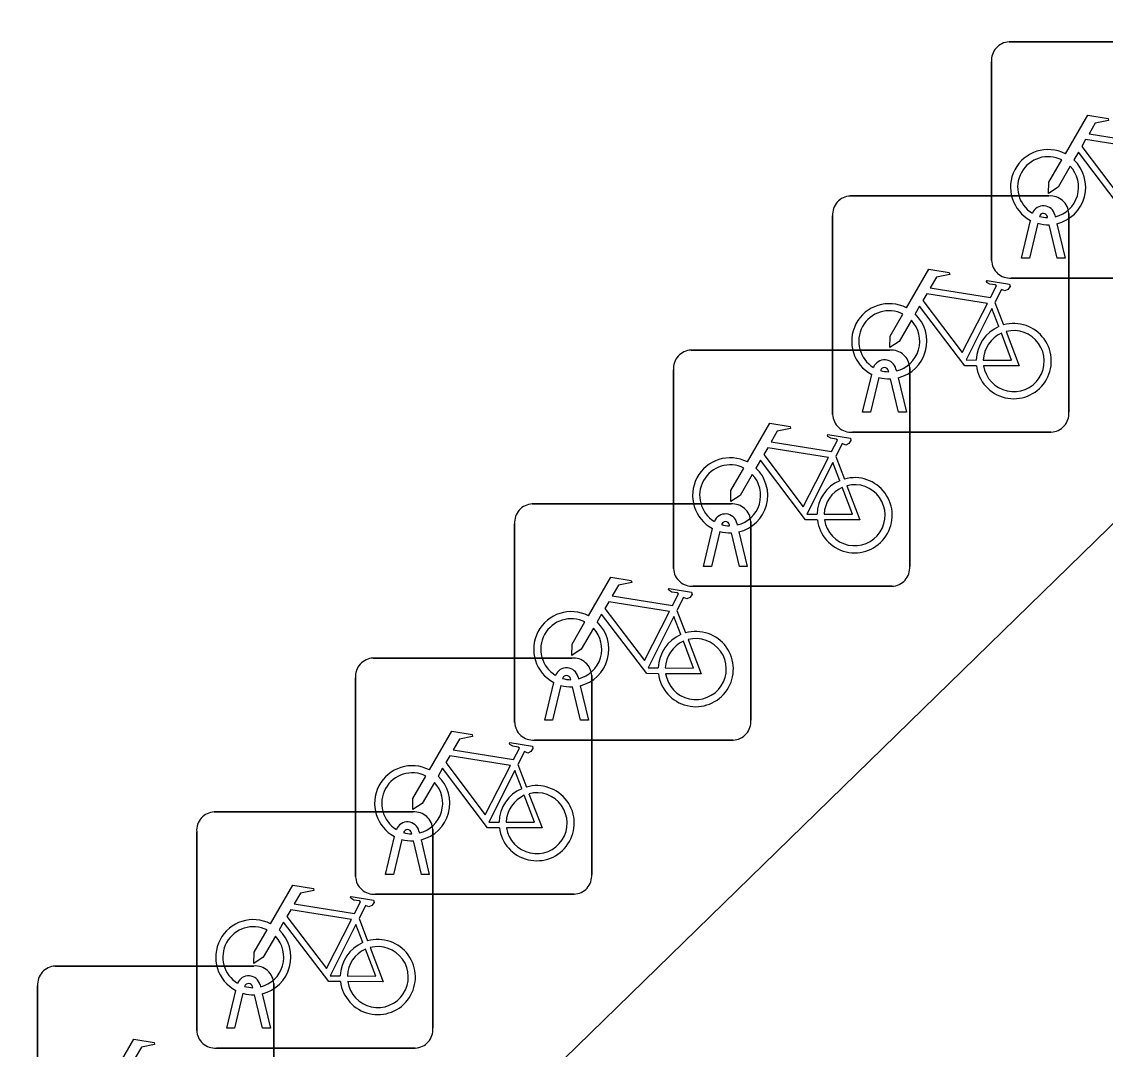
# Model space of a CAD drawing. Extents: x 160663 to 161506, y 382245 to 383291.
# Drawn here: x 161206.391 to 161210.975, y 383140.586 to 383144.934 of the extents above; entities that cross this region are included whole.
import ezdxf

# ---------------------------------------------------------------- set-up
doc = ezdxf.new("R2010")
doc.units = 0
for name, color, linetype in [('IMGEO_Fietsenrek', 7, 'Continuous'), ('IMGEO_Groenvoorziening', 7, 'Continuous'), ('IMGEO_Voetpad_open', 7, 'Continuous')]:
    doc.layers.add(name, color=color, linetype=linetype)

msp = doc.modelspace()

# ---------------------------------------------------------------- linework, layer by layer
at = {"layer": 'IMGEO_Fietsenrek'}
for p, q in [((161210.5679, 383144.8485), (161211.4088, 383144.8485)), ((161211.4088, 383144.8485), (161210.5679, 383144.8485)), ((161210.4935, 383143.9239), (161210.4935, 383144.7648)), ((161210.4935, 383144.7648), (161210.4935, 383143.9239)), ((161209.8959, 383144.1965), (161210.7368, 383144.1965)), ((161210.7368, 383144.1965), (161209.8959, 383144.1965)), ((161210.8205, 383144.1221), (161210.8205, 383143.2812)), ((161210.8205, 383143.2812), (161210.8205, 383144.1221)), ((161209.8215, 383143.2719), (161209.8215, 383144.1128)), ((161209.8215, 383144.1128), (161209.8215, 383143.2719)), ((161210.6205, 383143.9333), (161210.6588, 383144.0933)), ((161210.6892, 383144.0811), (161210.6539, 383143.9333)), ((161210.7309, 383144.1049), (161210.7299, 383144.1092)), ((161210.772, 383143.9333), (161210.7381, 383144.075)), ((161210.7616, 383144.1164), (161210.7634, 383144.1085)), ((161210.7704, 383144.0793), (161210.8054, 383143.9333)), ((161210.6539, 383143.9333), (161210.6205, 383143.9333)), ((161210.8054, 383143.9333), (161210.772, 383143.9333)), ((161211.4181, 383143.8495), (161210.5772, 383143.8495)), ((161210.5772, 383143.8495), (161211.4181, 383143.8495)), ((161210.5082, 383143.7462), (161210.5445, 383143.651)), ((161209.2229, 383143.5445), (161210.0638, 383143.5445)), ((161210.0638, 383143.5445), (161209.2229, 383143.5445)), ((161209.1485, 383142.6199), (161209.1485, 383143.4608)), ((161209.1485, 383143.4608), (161209.1485, 383142.6199)), ((161209.9485, 383143.2813), (161209.9868, 383143.4413)), ((161210.0589, 383143.4529), (161210.0579, 383143.4572)), ((161210.0896, 383143.4644), (161210.0914, 383143.4565)), ((161210.1475, 383143.4701), (161210.1475, 383142.6292)), ((161210.1475, 383142.6292), (161210.1475, 383143.4701)), ((161210.0172, 383143.4291), (161209.9819, 383143.2813)), ((161210.1, 383143.2813), (161210.0661, 383143.423)), ((161210.0984, 383143.4273), (161210.1334, 383143.2813)), ((161209.9819, 383143.2813), (161209.9485, 383143.2813)), ((161210.1334, 383143.2813), (161210.1, 383143.2813)), ((161210.7461, 383143.1975), (161209.9052, 383143.1975)), ((161209.9052, 383143.1975), (161210.7461, 383143.1975)), ((161209.8352, 383143.0942), (161209.8715, 383142.999)), ((161208.5509, 383142.8935), (161209.3918, 383142.8935)), ((161209.3918, 383142.8935), (161208.5509, 383142.8935)), ((161208.4765, 383141.9689), (161208.4765, 383142.8098)), ((161208.4765, 383142.8098), (161208.4765, 383141.9689)), ((161209.3859, 383142.8009), (161209.3849, 383142.8052)), ((161209.4166, 383142.8124), (161209.4184, 383142.8045)), ((161209.4755, 383142.8191), (161209.4755, 383141.9782)), ((161209.4755, 383141.9782), (161209.4755, 383142.8191)), ((161209.2755, 383142.6293), (161209.3138, 383142.7893)), ((161209.3442, 383142.7771), (161209.3089, 383142.6293)), ((161209.427, 383142.6293), (161209.3931, 383142.771)), ((161209.4254, 383142.7753), (161209.4604, 383142.6293)), ((161209.3089, 383142.6293), (161209.2755, 383142.6293)), ((161209.4604, 383142.6293), (161209.427, 383142.6293)), ((161210.0731, 383142.5455), (161209.2322, 383142.5455)), ((161209.2322, 383142.5455), (161210.0731, 383142.5455)), ((161209.1632, 383142.4432), (161209.1995, 383142.348)), ((161207.8779, 383142.2415), (161208.7188, 383142.2415)), ((161208.7188, 383142.2415), (161207.8779, 383142.2415)), ((161207.8035, 383141.3169), (161207.8035, 383142.1578)), ((161207.8035, 383142.1578), (161207.8035, 383141.3169)), ((161208.7139, 383142.1499), (161208.7129, 383142.1542)), ((161208.7446, 383142.1614), (161208.7464, 383142.1535)), ((161208.8025, 383142.1671), (161208.8025, 383141.3262)), ((161208.8025, 383141.3262), (161208.8025, 383142.1671)), ((161208.6035, 383141.9783), (161208.6418, 383142.1383)), ((161208.6722, 383142.1261), (161208.6369, 383141.9783)), ((161208.755, 383141.9783), (161208.7211, 383142.12)), ((161208.7534, 383142.1243), (161208.7884, 383141.9783)), ((161208.6369, 383141.9783), (161208.6035, 383141.9783)), ((161208.7884, 383141.9783), (161208.755, 383141.9783)), ((161209.4011, 383141.8945), (161208.5602, 383141.8945)), ((161208.5602, 383141.8945), (161209.4011, 383141.8945)), ((161208.4902, 383141.7912), (161208.5265, 383141.696)), ((161207.2059, 383141.5905), (161208.0468, 383141.5905)), ((161208.0468, 383141.5905), (161207.2059, 383141.5905)), ((161207.1315, 383140.6659), (161207.1315, 383141.5068)), ((161207.1315, 383141.5068), (161207.1315, 383140.6659)), ((161208.0716, 383141.5094), (161208.0734, 383141.5015)), ((161208.1305, 383141.5161), (161208.1305, 383140.6752)), ((161208.1305, 383140.6752), (161208.1305, 383141.5161)), ((161207.9305, 383141.3263), (161207.9688, 383141.4863)), ((161207.9992, 383141.4741), (161207.9639, 383141.3263)), ((161208.0409, 383141.4979), (161208.0399, 383141.5022)), ((161208.082, 383141.3263), (161208.0481, 383141.468)), ((161208.0804, 383141.4723), (161208.1154, 383141.3263)), ((161207.9639, 383141.3263), (161207.9305, 383141.3263)), ((161208.1154, 383141.3263), (161208.082, 383141.3263)), ((161208.7281, 383141.2425), (161207.8872, 383141.2425)), ((161207.8872, 383141.2425), (161208.7281, 383141.2425)), ((161207.8182, 383141.1402), (161207.8545, 383141.045)), ((161206.5329, 383140.9385), (161207.3738, 383140.9385)), ((161207.3738, 383140.9385), (161206.5329, 383140.9385)), ((161206.4585, 383140.0139), (161206.4585, 383140.8548)), ((161206.4585, 383140.8548), (161206.4585, 383140.0139)), ((161207.2585, 383140.6753), (161207.2968, 383140.8353)), ((161207.3272, 383140.8231), (161207.2919, 383140.6753)), ((161207.3689, 383140.8469), (161207.3679, 383140.8512)), ((161207.3996, 383140.8584), (161207.4014, 383140.8505)), ((161207.4084, 383140.8213), (161207.4434, 383140.6753)), ((161207.4575, 383140.8641), (161207.4575, 383140.0232)), ((161207.4575, 383140.0232), (161207.4575, 383140.8641)), ((161207.41, 383140.6753), (161207.3761, 383140.817)), ((161207.2919, 383140.6753), (161207.2585, 383140.6753)), ((161207.4434, 383140.6753), (161207.41, 383140.6753)), ((161208.0561, 383140.5915), (161207.2152, 383140.5915)), ((161207.2152, 383140.5915), (161208.0561, 383140.5915))]:
    msp.add_line(p, q, dxfattribs=at)
for points in [[(161210.8061, 383144.3752), (161210.9008, 383144.5387), (161210.987, 383144.5249), (161210.9887, 383144.5162), (161210.9326, 383144.5053), (161210.9064, 383144.46), (161211.1616, 383144.4192)], [(161211.1487, 383144.394), (161210.8919, 383144.435), (161210.8752, 383144.4062), (161211.0422, 383144.1859), (161211.1487, 383144.394)], [(161210.8268, 383144.3227), (161210.7752, 383144.2335), (161210.7353, 383144.2075), (161210.7365, 383144.255), (161210.791, 383144.3492)], [(161211.1018, 383144.1305), (161211.0521, 383144.1306), (161210.8614, 383144.3823), (161210.8424, 383144.3495)], [(161210.1341, 383143.7232), (161210.2288, 383143.8867), (161210.315, 383143.8729), (161210.3167, 383143.8642), (161210.2606, 383143.8533), (161210.2344, 383143.808), (161210.4896, 383143.7672)], [(161210.4896, 383143.7672), (161210.5146, 383143.816), (161210.5095, 383143.82), (161210.4863, 383143.8237), (161210.4736, 383143.8312), (161210.4726, 383143.8343), (161210.4748, 383143.8389), (161210.5696, 383143.8238), (161210.5719, 383143.8135), (161210.5625, 383143.8011), (161210.5501, 383143.7947), (161210.5356, 383143.8009), (161210.5082, 383143.7462)], [(161210.4767, 383143.742), (161210.2199, 383143.783), (161210.2032, 383143.7542), (161210.3702, 383143.5339), (161210.4767, 383143.742)], [(161210.4298, 383143.4785), (161210.3801, 383143.4786), (161210.1894, 383143.7303), (161210.1704, 383143.6975)], [(161210.5247, 383143.644), (161210.4954, 383143.7208), (161210.386, 383143.5027), (161210.4287, 383143.5026)], [(161210.1548, 383143.6707), (161210.1032, 383143.5815), (161210.0633, 383143.5555), (161210.0645, 383143.603), (161210.119, 383143.6972)], [(161210.4587, 383143.5025), (161210.5786, 383143.5023), (161210.5354, 383143.6159)], [(161210.5552, 383143.6228), (161210.6102, 383143.4782), (161210.4601, 383143.4785)], [(161209.4611, 383143.0712), (161209.5558, 383143.2347), (161209.642, 383143.2209), (161209.6437, 383143.2122), (161209.5876, 383143.2013), (161209.5614, 383143.156), (161209.8166, 383143.1152)], [(161209.8166, 383143.1152), (161209.8416, 383143.164), (161209.8365, 383143.168), (161209.8133, 383143.1717), (161209.8006, 383143.1792), (161209.7996, 383143.1823), (161209.8018, 383143.1869), (161209.8966, 383143.1718), (161209.8989, 383143.1615), (161209.8895, 383143.1491), (161209.8771, 383143.1427), (161209.8626, 383143.1489), (161209.8352, 383143.0942)], [(161209.8037, 383143.09), (161209.5469, 383143.131), (161209.5302, 383143.1022), (161209.6972, 383142.8819), (161209.8037, 383143.09)], [(161209.7568, 383142.8265), (161209.7071, 383142.8266), (161209.5164, 383143.0783), (161209.4974, 383143.0455)], [(161209.8517, 383142.992), (161209.8224, 383143.0688), (161209.713, 383142.8507), (161209.7557, 383142.8506)], [(161209.4818, 383143.0187), (161209.4302, 383142.9295), (161209.3903, 383142.9035), (161209.3915, 383142.951), (161209.446, 383143.0452)], [(161209.7857, 383142.8505), (161209.9056, 383142.8503), (161209.8624, 383142.9639)], [(161209.8822, 383142.9708), (161209.9372, 383142.8262), (161209.7871, 383142.8265)], [(161208.7891, 383142.4202), (161208.8838, 383142.5837), (161208.97, 383142.5699), (161208.9717, 383142.5612), (161208.9156, 383142.5503), (161208.8894, 383142.505), (161209.1446, 383142.4642)], [(161209.1446, 383142.4642), (161209.1696, 383142.513), (161209.1645, 383142.517), (161209.1413, 383142.5207), (161209.1286, 383142.5282), (161209.1276, 383142.5313), (161209.1298, 383142.5359), (161209.2246, 383142.5208), (161209.2269, 383142.5105), (161209.2175, 383142.4981), (161209.2051, 383142.4917), (161209.1906, 383142.4979), (161209.1632, 383142.4432)], [(161209.1317, 383142.439), (161208.8749, 383142.48), (161208.8582, 383142.4512), (161209.0252, 383142.2309), (161209.1317, 383142.439)], [(161209.0848, 383142.1755), (161209.0351, 383142.1756), (161208.8444, 383142.4273), (161208.8254, 383142.3945)], [(161208.8098, 383142.3677), (161208.7582, 383142.2785), (161208.7183, 383142.2525), (161208.7195, 383142.3), (161208.774, 383142.3942)], [(161209.1797, 383142.341), (161209.1504, 383142.4178), (161209.041, 383142.1997), (161209.0837, 383142.1996)], [(161209.1137, 383142.1995), (161209.2336, 383142.1993), (161209.1904, 383142.3129)], [(161209.2102, 383142.3198), (161209.2652, 383142.1752), (161209.1151, 383142.1755)], [(161208.1161, 383141.7682), (161208.2108, 383141.9317), (161208.297, 383141.9179), (161208.2987, 383141.9092), (161208.2426, 383141.8983), (161208.2164, 383141.853), (161208.4716, 383141.8122)], [(161208.4716, 383141.8122), (161208.4966, 383141.861), (161208.4915, 383141.865), (161208.4683, 383141.8687), (161208.4556, 383141.8762), (161208.4546, 383141.8793), (161208.4568, 383141.8839), (161208.5516, 383141.8688), (161208.5539, 383141.8585), (161208.5445, 383141.8461), (161208.5321, 383141.8397), (161208.5176, 383141.8459), (161208.4902, 383141.7912)], [(161208.4587, 383141.787), (161208.2019, 383141.828), (161208.1852, 383141.7992), (161208.3522, 383141.5789), (161208.4587, 383141.787)], [(161208.1368, 383141.7157), (161208.0852, 383141.6265), (161208.0453, 383141.6005), (161208.0465, 383141.648), (161208.101, 383141.7422)], [(161208.4118, 383141.5235), (161208.3621, 383141.5236), (161208.1714, 383141.7753), (161208.1524, 383141.7425)], [(161208.5067, 383141.689), (161208.4774, 383141.7658), (161208.368, 383141.5477), (161208.4107, 383141.5476)], [(161208.4407, 383141.5475), (161208.5606, 383141.5473), (161208.5174, 383141.6609)], [(161208.5372, 383141.6678), (161208.5922, 383141.5232), (161208.4421, 383141.5235)], [(161207.4441, 383141.1172), (161207.5388, 383141.2807), (161207.625, 383141.2669), (161207.6267, 383141.2582), (161207.5706, 383141.2473), (161207.5444, 383141.202), (161207.7996, 383141.1612)], [(161207.7996, 383141.1612), (161207.8246, 383141.21), (161207.8195, 383141.214), (161207.7963, 383141.2177), (161207.7836, 383141.2252), (161207.7826, 383141.2283), (161207.7848, 383141.2329), (161207.8796, 383141.2178), (161207.8819, 383141.2075), (161207.8725, 383141.1951), (161207.8601, 383141.1887), (161207.8456, 383141.1949), (161207.8182, 383141.1402)], [(161207.7867, 383141.136), (161207.5299, 383141.177), (161207.5132, 383141.1482), (161207.6802, 383140.9279), (161207.7867, 383141.136)], [(161207.7398, 383140.8725), (161207.6901, 383140.8726), (161207.4994, 383141.1243), (161207.4804, 383141.0915)], [(161207.8347, 383141.038), (161207.8054, 383141.1148), (161207.696, 383140.8967), (161207.7387, 383140.8966)], [(161207.4648, 383141.0647), (161207.4132, 383140.9755), (161207.3733, 383140.9495), (161207.3745, 383140.997), (161207.429, 383141.0912)], [(161207.7687, 383140.8965), (161207.8886, 383140.8963), (161207.8454, 383141.0099)], [(161207.8652, 383141.0168), (161207.9202, 383140.8722), (161207.7701, 383140.8725)], [(161206.7711, 383140.4652), (161206.8658, 383140.6287), (161206.952, 383140.6149), (161206.9537, 383140.6062), (161206.8976, 383140.5953), (161206.8714, 383140.55), (161207.1266, 383140.5092)]]:
    msp.add_lwpolyline(points, dxfattribs=at)
for centre, radius, start, end in [((161210.5712, 383144.7706), 0.0779, 92.4484, 184.2845), ((161210.5712, 383144.7706), 0.0779, 92.4484, 184.2845), ((161210.7331, 383144.2339), 0.159, 62.6766, 242.1369), ((161210.7331, 383144.2339), 0.129, 63.3192, 238.903), ((161210.7331, 383144.2339), 0.159, 283.5766, 46.6042), ((161210.7331, 383144.2339), 0.129, 283.6043, 43.4302), ((161209.8992, 383144.1186), 0.0779, 92.4484, 184.2845), ((161209.8992, 383144.1186), 0.0779, 92.4484, 184.2845), ((161210.7426, 383144.1188), 0.0779, 2.4484, 94.2845), ((161210.7426, 383144.1188), 0.0779, 2.4484, 94.2845), ((161210.7129, 383144.1053), 0.0499, 12.8025, 158.6934), ((161210.7129, 383144.1053), 0.0174, 12.8025, 163.4502), ((161210.7331, 383144.2339), 0.159, 253.9967, 271.7867), ((161210.7331, 383144.2339), 0.129, 253.415, 269.0204), ((161210.5714, 383143.9272), 0.0779, 182.4484, 274.2845), ((161210.5714, 383143.9272), 0.0779, 182.4484, 274.2845), ((161210.0611, 383143.5819), 0.159, 62.6766, 242.1369), ((161210.0611, 383143.5819), 0.129, 63.3192, 238.903), ((161210.0611, 383143.5819), 0.129, 283.6043, 43.4302), ((161210.0611, 383143.5819), 0.159, 283.5766, 46.6042), ((161210.5877, 383143.4979), 0.159, 113.3408, 178.3217), ((161210.5877, 383143.4979), 0.159, 187.0065, 105.7708), ((161210.5877, 383143.4979), 0.129, 113.923, 177.9556), ((161210.5877, 383143.4979), 0.129, 188.6715, 104.5883), ((161209.2262, 383143.4666), 0.0779, 92.4484, 184.2845), ((161209.2262, 383143.4666), 0.0779, 92.4484, 184.2845), ((161210.0696, 383143.4668), 0.0779, 2.4484, 94.2845), ((161210.0696, 383143.4668), 0.0779, 2.4484, 94.2845), ((161210.0409, 383143.4533), 0.0499, 12.8025, 158.6934), ((161210.0409, 383143.4533), 0.0174, 12.8025, 163.4502), ((161210.0611, 383143.5819), 0.129, 253.415, 269.0204), ((161210.0611, 383143.5819), 0.159, 253.9967, 271.7867), ((161209.8994, 383143.2752), 0.0779, 182.4484, 274.2845), ((161209.8994, 383143.2752), 0.0779, 182.4484, 274.2845), ((161210.7428, 383143.2754), 0.0779, 272.4484, 4.2845), ((161210.7428, 383143.2754), 0.0779, 272.4484, 4.2845), ((161209.3881, 383142.9299), 0.159, 62.6766, 242.1369), ((161209.3881, 383142.9299), 0.129, 63.3192, 238.903), ((161209.3881, 383142.9299), 0.159, 283.5766, 46.6042), ((161209.3881, 383142.9299), 0.129, 283.6043, 43.4302), ((161209.9147, 383142.8459), 0.159, 113.3408, 178.3217), ((161209.9147, 383142.8459), 0.159, 187.0065, 105.7708), ((161209.9147, 383142.8459), 0.129, 188.6715, 104.5883), ((161209.9147, 383142.8459), 0.129, 113.923, 177.9556), ((161208.5542, 383142.8156), 0.0779, 92.4484, 184.2845), ((161208.5542, 383142.8156), 0.0779, 92.4484, 184.2845), ((161209.3976, 383142.8158), 0.0779, 2.4484, 94.2845), ((161209.3976, 383142.8158), 0.0779, 2.4484, 94.2845), ((161209.3679, 383142.8013), 0.0499, 12.8025, 158.6934), ((161209.3679, 383142.8013), 0.0174, 12.8025, 163.4502), ((161209.3881, 383142.9299), 0.129, 253.415, 269.0204), ((161209.3881, 383142.9299), 0.159, 253.9967, 271.7867), ((161209.2264, 383142.6232), 0.0779, 182.4484, 274.2845), ((161209.2264, 383142.6232), 0.0779, 182.4484, 274.2845), ((161210.0698, 383142.6234), 0.0779, 272.4484, 4.2845), ((161210.0698, 383142.6234), 0.0779, 272.4484, 4.2845), ((161208.7161, 383142.2789), 0.159, 62.6766, 242.1369), ((161208.7161, 383142.2789), 0.129, 63.3192, 238.903), ((161208.7161, 383142.2789), 0.159, 283.5766, 46.6042), ((161208.7161, 383142.2789), 0.129, 283.6043, 43.4302), ((161209.2427, 383142.1949), 0.159, 113.3408, 178.3217), ((161209.2427, 383142.1949), 0.159, 187.0065, 105.7708), ((161209.2427, 383142.1949), 0.129, 113.923, 177.9556), ((161209.2427, 383142.1949), 0.129, 188.6715, 104.5883), ((161207.8812, 383142.1636), 0.0779, 92.4484, 184.2845), ((161207.8812, 383142.1636), 0.0779, 92.4484, 184.2845), ((161208.7246, 383142.1638), 0.0779, 2.4484, 94.2845), ((161208.7246, 383142.1638), 0.0779, 2.4484, 94.2845), ((161208.6959, 383142.1503), 0.0499, 12.8025, 158.6934), ((161208.6959, 383142.1503), 0.0174, 12.8025, 163.4502), ((161208.7161, 383142.2789), 0.129, 253.415, 269.0204), ((161208.7161, 383142.2789), 0.159, 253.9967, 271.7867), ((161208.5544, 383141.9722), 0.0779, 182.4484, 274.2845), ((161208.5544, 383141.9722), 0.0779, 182.4484, 274.2845), ((161209.3978, 383141.9724), 0.0779, 272.4484, 4.2845), ((161209.3978, 383141.9724), 0.0779, 272.4484, 4.2845), ((161208.0431, 383141.6269), 0.159, 62.6766, 242.1369), ((161208.0431, 383141.6269), 0.129, 63.3192, 238.903), ((161208.0431, 383141.6269), 0.159, 283.5766, 46.6042), ((161208.0431, 383141.6269), 0.129, 283.6043, 43.4302), ((161208.5697, 383141.5429), 0.159, 187.0065, 105.7708), ((161208.5697, 383141.5429), 0.159, 113.3408, 178.3217), ((161208.5697, 383141.5429), 0.129, 113.923, 177.9556), ((161208.5697, 383141.5429), 0.129, 188.6715, 104.5883), ((161207.2092, 383141.5126), 0.0779, 92.4484, 184.2845), ((161207.2092, 383141.5126), 0.0779, 92.4484, 184.2845), ((161208.0526, 383141.5128), 0.0779, 2.4484, 94.2845), ((161208.0526, 383141.5128), 0.0779, 2.4484, 94.2845), ((161208.0229, 383141.4983), 0.0499, 12.8025, 158.6934), ((161208.0229, 383141.4983), 0.0174, 12.8025, 163.4502), ((161208.0431, 383141.6269), 0.159, 253.9967, 271.7867), ((161208.0431, 383141.6269), 0.129, 253.415, 269.0204), ((161208.7248, 383141.3204), 0.0779, 272.4484, 4.2845), ((161208.7248, 383141.3204), 0.0779, 272.4484, 4.2845), ((161207.8814, 383141.3202), 0.0779, 182.4484, 274.2845), ((161207.8814, 383141.3202), 0.0779, 182.4484, 274.2845), ((161207.3711, 383140.9759), 0.159, 62.6766, 242.1369), ((161207.3711, 383140.9759), 0.129, 63.3192, 238.903), ((161207.3711, 383140.9759), 0.129, 283.6043, 43.4302), ((161207.3711, 383140.9759), 0.159, 283.5766, 46.6042), ((161207.8977, 383140.8919), 0.159, 187.0065, 105.7708), ((161207.8977, 383140.8919), 0.159, 113.3408, 178.3217), ((161207.8977, 383140.8919), 0.129, 113.923, 177.9556), ((161207.8977, 383140.8919), 0.129, 188.6715, 104.5883), ((161206.5362, 383140.8606), 0.0779, 92.4484, 184.2845), ((161206.5362, 383140.8606), 0.0779, 92.4484, 184.2845), ((161207.3796, 383140.8608), 0.0779, 2.4484, 94.2845), ((161207.3796, 383140.8608), 0.0779, 2.4484, 94.2845), ((161207.3509, 383140.8473), 0.0499, 12.8025, 158.6934), ((161207.3509, 383140.8473), 0.0174, 12.8025, 163.4502), ((161207.3711, 383140.9759), 0.159, 253.9967, 271.7867), ((161207.3711, 383140.9759), 0.129, 253.415, 269.0204), ((161207.2094, 383140.6692), 0.0779, 182.4484, 274.2845), ((161207.2094, 383140.6692), 0.0779, 182.4484, 274.2845), ((161208.0528, 383140.6694), 0.0779, 272.4484, 4.2845), ((161208.0528, 383140.6694), 0.0779, 272.4484, 4.2845)]:
    msp.add_arc(centre, radius, start, end, dxfattribs=at)
at = {"layer": 'IMGEO_Groenvoorziening'}
msp.add_lwpolyline([(161216.736, 383151.78), (161215.151, 383150.224), (161216.835, 383148.493), (161206.943, 383138.846), (161205.275, 383140.592), (161203.593, 383138.939), (161206.661, 383135.826), (161220.444, 383147.936)], close=True, dxfattribs=at)
at = {"layer": 'IMGEO_Voetpad_open'}
msp.add_lwpolyline([(161216.736, 383151.78), (161214.639, 383153.962), (161213.09, 383152.381), (161211.388, 383154.092), (161201.518, 383144.441), (161203.171, 383142.744), (161201.47, 383141.094), (161203.593, 383138.939), (161205.275, 383140.592), (161206.943, 383138.846), (161216.835, 383148.493), (161215.151, 383150.224)], close=True, dxfattribs=at)

doc.saveas('drawing.dxf')
